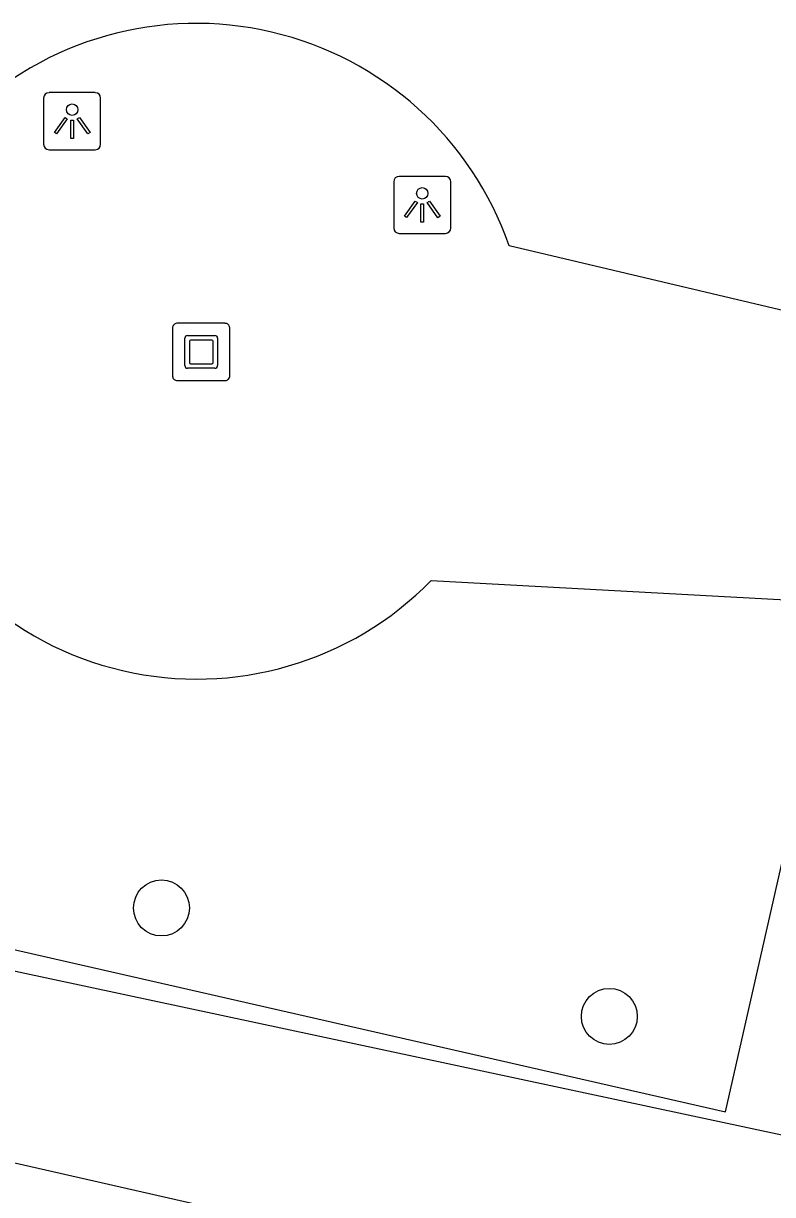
# Model space of a CAD drawing. Extents: x 161772 to 163123, y 383092 to 383917.
# Drawn here: x 161916.15 to 161929.25, y 383180.76 to 383201.22 of the extents above; entities that cross this region are included whole.
import ezdxf

# ---------------------------------------------------------------- set-up
doc = ezdxf.new("R2010")
doc.units = 0
for name, color, linetype in [('IMGEO_Boom', 7, 'Continuous'), ('IMGEO_Kunstobject', 7, 'Continuous'), ('IMGEO_Lichtpunt', 7, 'Continuous'), ('IMGEO_Voetpad_gesloten', 7, 'Continuous'), ('IMGEO_Voetpad_open', 7, 'Continuous')]:
    doc.layers.add(name, color=color, linetype=linetype)

msp = doc.modelspace()

# ---------------------------------------------------------------- linework, layer by layer
at = {"layer": 'IMGEO_Boom'}
for centre in [(161918.565, 383185.765), (161926.393, 383183.871)]:
    msp.add_circle(centre, 0.489, dxfattribs=at)
at = {"layer": 'IMGEO_Kunstobject'}
for p, q in [((161918.759, 383195.896), (161918.759, 383195.055)), ((161918.759, 383195.896), (161918.759, 383195.055)), ((161919.675, 383195.98), (161918.834, 383195.98)), ((161919.675, 383195.98), (161918.834, 383195.98)), ((161919.759, 383195.064), (161919.759, 383195.905)), ((161919.759, 383195.064), (161919.759, 383195.905)), ((161918.973, 383195.244), (161918.973, 383195.718)), ((161919.023, 383195.768), (161919.497, 383195.768)), ((161919.053, 383195.668), (161919.053, 383195.294)), ((161919.447, 383195.688), (161919.073, 383195.688)), ((161919.467, 383195.294), (161919.467, 383195.668)), ((161919.547, 383195.718), (161919.547, 383195.244)), ((161919.073, 383195.274), (161919.447, 383195.274)), ((161919.497, 383195.194), (161919.023, 383195.194)), ((161918.843, 383194.98), (161919.684, 383194.98)), ((161918.843, 383194.98), (161919.684, 383194.98))]:
    msp.add_line(p, q, dxfattribs=at)
for centre, radius, start, end in [((161918.837, 383195.902), 0.0779, 92.4484, 184.2845), ((161918.837, 383195.902), 0.0779, 92.4484, 184.2845), ((161919.681, 383195.902), 0.0779, 2.4484, 94.2845), ((161919.681, 383195.902), 0.0779, 2.4484, 94.2845), ((161919.023, 383195.718), 0.05, 90, 180), ((161919.073, 383195.668), 0.02, 90, 180), ((161919.447, 383195.668), 0.02, 360, 90), ((161919.497, 383195.718), 0.05, 360, 90), ((161919.073, 383195.294), 0.02, 180, 270), ((161919.447, 383195.294), 0.02, 270, 0), ((161918.837, 383195.058), 0.0779, 182.4484, 274.2845), ((161918.837, 383195.058), 0.0779, 182.4484, 274.2845), ((161919.023, 383195.244), 0.05, 180, 270), ((161919.497, 383195.244), 0.05, 270, 0), ((161919.681, 383195.058), 0.0779, 272.4484, 4.2845), ((161919.681, 383195.058), 0.0779, 272.4484, 4.2845)]:
    msp.add_arc(centre, radius, start, end, dxfattribs=at)
at = {"layer": 'IMGEO_Lichtpunt'}
for p, q in [((161917.408, 383200.01), (161916.6, 383200.01)), ((161917.408, 383200.01), (161916.6, 383200.01)), ((161916.506, 383199.915), (161916.506, 383199.108)), ((161916.506, 383199.915), (161916.506, 383199.108)), ((161917.502, 383199.108), (161917.502, 383199.915)), ((161917.502, 383199.108), (161917.502, 383199.915)), ((161916.6, 383199.014), (161917.408, 383199.014)), ((161916.6, 383199.014), (161917.408, 383199.014)), ((161923.527, 383198.548), (161922.719, 383198.548)), ((161923.527, 383198.548), (161922.719, 383198.548)), ((161922.625, 383198.453), (161922.625, 383197.646)), ((161922.625, 383198.453), (161922.625, 383197.646)), ((161923.621, 383197.646), (161923.621, 383198.453)), ((161923.621, 383197.646), (161923.621, 383198.453)), ((161922.719, 383197.552), (161923.527, 383197.552)), ((161922.719, 383197.552), (161923.527, 383197.552))]:
    msp.add_line(p, q, dxfattribs=at)
for points in [[(161916.88, 383199.579), (161916.919, 383199.551), (161916.731, 383199.289), (161916.693, 383199.316), (161916.88, 383199.579)], [(161917.092, 383199.551), (161917.13, 383199.578), (161917.317, 383199.316), (161917.278, 383199.288), (161917.092, 383199.551)], [(161916.982, 383199.531), (161917.029, 383199.531), (161917.029, 383199.209), (161916.982, 383199.209), (161916.982, 383199.531)], [(161922.999, 383198.117), (161923.038, 383198.089), (161922.85, 383197.827), (161922.812, 383197.854), (161922.999, 383198.117)], [(161923.101, 383198.069), (161923.148, 383198.069), (161923.148, 383197.747), (161923.101, 383197.747), (161923.101, 383198.069)], [(161923.211, 383198.089), (161923.249, 383198.116), (161923.436, 383197.854), (161923.397, 383197.826), (161923.211, 383198.089)]]:
    msp.add_lwpolyline(points, dxfattribs=at)
for centre in [(161917.005, 383199.713), (161923.124, 383198.251)]:
    msp.add_circle(centre, 0.0994, dxfattribs=at)
for centre, start, end in [((161916.6, 383199.915), 90, 180), ((161916.6, 383199.915), 90, 180), ((161917.408, 383199.915), 0, 90), ((161917.408, 383199.915), 0, 90), ((161916.6, 383199.108), 180, 270), ((161916.6, 383199.108), 180, 270), ((161917.408, 383199.108), 270, 0), ((161917.408, 383199.108), 270, 360), ((161922.719, 383198.453), 90, 180), ((161922.719, 383198.453), 90, 180), ((161923.527, 383198.453), 0, 90), ((161923.527, 383198.453), 0, 90), ((161922.719, 383197.646), 180, 270), ((161922.719, 383197.646), 180, 270), ((161923.527, 383197.646), 270, 0), ((161923.527, 383197.646), 270, 360)]:
    msp.add_arc(centre, 0.0946, start, end, dxfattribs=at)
at = {"layer": 'IMGEO_Voetpad_gesloten'}
for points in [[(161932.928, 383181.042), (161898.656, 383188.359)], [(161900.61, 383184.813), (161928.824, 383178.397)]]:
    msp.add_lwpolyline(points, dxfattribs=at)
at = {"layer": 'IMGEO_Voetpad_open'}
for points in [[(161931.516, 383195.707), (161924.643, 383197.335)], [(161906.322, 383195.46), (161900.634, 383188.537), (161928.424, 383182.206), (161930.17, 383189.903)], [(161923.279, 383191.486), (161930.44, 383191.095), (161930.17, 383189.903)]]:
    msp.add_lwpolyline(points, dxfattribs=at)
for centre, radius, start, end in [((161919.172, 383195.426), 5.794, 19.2407, 134.4761), ((161919.183, 383195.495), 5.731, 198.157, 315.6144)]:
    msp.add_arc(centre, radius, start, end, dxfattribs=at)

doc.saveas('drawing.dxf')
